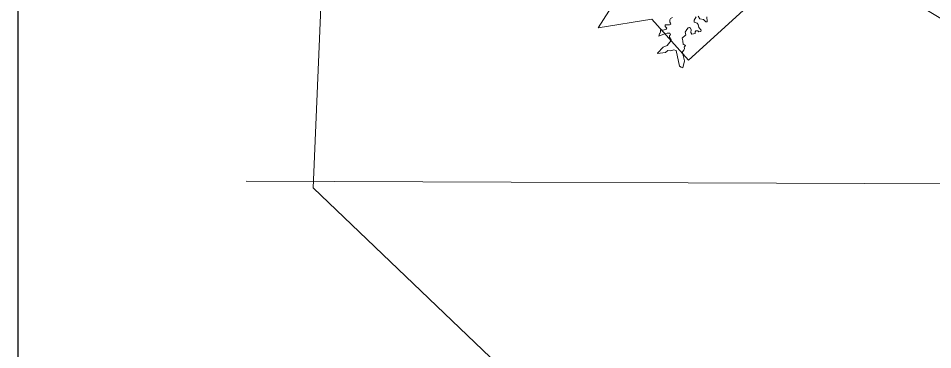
# Model space of a CAD drawing. Extents: x 553962 to 842807, y 8883888 to 9032388.
# Drawn here: x 796111 to 799617, y 9015512 to 9016784 of the extents above; entities that cross this region are included whole.
import ezdxf

# ---------------------------------------------------------------- set-up
doc = ezdxf.new("R2010")
doc.units = 0
doc.header["$LTSCALE"] = 200
for name, color, linetype, lineweight in [('1', 7, 'Continuous', 13), ('25', 7, 'Continuous', 13), ('40', 7, 'Continuous', 25), ('8', 7, 'Continuous', 13)]:
    doc.layers.add(name, color=color, linetype=linetype, lineweight=lineweight)

msp = doc.modelspace()

# ---------------------------------------------------------------- linework, layer by layer
at = {"layer": '1'}
msp.add_line((796984.6, 9016158.7), (833753.3, 9016026.3), dxfattribs=at)
at = {"layer": '25'}
for points in [[(798561.8, 9016649.8), (798561.7, 9016650.4), (798584, 9016673.6), (798599.8, 9016679.2), (798615, 9016698.5), (798615, 9016701.5), (798607.8, 9016711.1), (798607.8, 9016716.7), (798612.3, 9016721.6), (798609.1, 9016726.5), (798599.7, 9016726.7), (798588.3, 9016724.2), (798567.7, 9016714.7), (798569.2, 9016724.2), (798571.1, 9016725.5), (798573.2, 9016731.4), (798573.2, 9016737.8), (798574.7, 9016739.5), (798584.1, 9016737.8), (798595.3, 9016741.6), (798598, 9016746.3), (798592.1, 9016752.5), (798592.1, 9016758.6), (798608.2, 9016758.8), (798612.9, 9016761.6), (798612.5, 9016765.4), (798609.1, 9016769), (798609.3, 9016778.2), (798611.6, 9016783.5), (798619.3, 9016786.7)], [(798561.8, 9016649.8), (798561.7, 9016650.4), (798584, 9016673.6), (798599.8, 9016679.2), (798615, 9016698.5), (798615, 9016701.5), (798607.8, 9016711.1), (798607.8, 9016716.7), (798612.3, 9016721.6), (798609.1, 9016726.5), (798599.7, 9016726.7), (798588.3, 9016724.2), (798567.7, 9016714.7), (798569.2, 9016724.2), (798571.1, 9016725.5), (798573.2, 9016731.4), (798573.2, 9016737.8), (798574.7, 9016739.5), (798584.1, 9016737.8), (798595.3, 9016741.6), (798598, 9016746.3), (798592.1, 9016752.5), (798592.1, 9016758.6), (798608.2, 9016758.8), (798612.9, 9016761.6), (798612.5, 9016765.4), (798609.1, 9016769), (798609.3, 9016778.2), (798611.6, 9016783.5), (798619.3, 9016786.7)], [(798710.2, 9016789.6), (798702.3, 9016776.5), (798703, 9016769.5), (798714.4, 9016765.8), (798718.1, 9016760.5), (798720.6, 9016748.4), (798729.7, 9016738.2), (798728.3, 9016733.4), (798720.3, 9016732.5), (798716.3, 9016735.9), (798708.9, 9016735.2), (798706.4, 9016731.4), (798706.6, 9016726.1), (798694.3, 9016723.1), (798689.8, 9016729.7), (798691.1, 9016739.9), (798689, 9016746.5), (798685.3, 9016748.4), (798680.1, 9016747.1), (798674.5, 9016741.2), (798668.8, 9016730.2), (798670.2, 9016719.9), (798657.1, 9016707.2), (798659.2, 9016697), (798660.3, 9016682.8), (798666, 9016682.1), (798669.4, 9016679.2), (798663.9, 9016672.6), (798665.2, 9016668.1), (798663.5, 9016661.3), (798658.4, 9016654.9), (798658.8, 9016646.5), (798666, 9016621), (798659.8, 9016594.4)], [(798710.2, 9016789.6), (798702.3, 9016776.5), (798703, 9016769.5), (798714.4, 9016765.8), (798718.1, 9016760.5), (798720.6, 9016748.4), (798729.7, 9016738.2), (798728.3, 9016733.4), (798720.3, 9016732.5), (798716.3, 9016735.9), (798708.9, 9016735.2), (798706.4, 9016731.4), (798706.6, 9016726.1), (798694.3, 9016723.1), (798689.8, 9016729.7), (798691.1, 9016739.9), (798689, 9016746.5), (798685.3, 9016748.4), (798680.1, 9016747.1), (798674.5, 9016741.2), (798668.8, 9016730.2), (798670.2, 9016719.9), (798657.1, 9016707.2), (798659.2, 9016697), (798660.3, 9016682.8), (798666, 9016682.1), (798669.4, 9016679.2), (798663.9, 9016672.6), (798665.2, 9016668.1), (798663.5, 9016661.3), (798658.4, 9016654.9), (798658.8, 9016646.5), (798666, 9016621), (798659.8, 9016594.4)], [(798751, 9016789.2), (798752.2, 9016771.3), (798750.8, 9016769.7), (798747.8, 9016769.7), (798738.7, 9016779.2), (798724.2, 9016782), (798718.3, 9016791.7)], [(798751, 9016789.2), (798752.2, 9016771.3), (798750.8, 9016769.7), (798747.8, 9016769.7), (798738.7, 9016779.2), (798724.2, 9016782), (798718.3, 9016791.7)], [(798659.8, 9016594.4), (798659.6, 9016593.8), (798652.7, 9016595.9), (798647, 9016600), (798633.5, 9016660.1), (798625.1, 9016662.6), (798611.7, 9016659.4), (798601.5, 9016659.8), (798593.4, 9016653.2), (798562.1, 9016648.9), (798561.8, 9016649.8)], [(798659.8, 9016594.4), (798659.6, 9016593.8), (798652.7, 9016595.9), (798647, 9016600), (798633.5, 9016660.1), (798625.1, 9016662.6), (798611.7, 9016659.4), (798601.5, 9016659.8), (798593.4, 9016653.2), (798562.1, 9016648.9), (798561.8, 9016649.8)]]:
    msp.add_lwpolyline(points, dxfattribs=at)
at = {"layer": '40'}
msp.add_lwpolyline([(796110.9, 9026351.1), (834845.9, 9026351.1), (834845.9, 9003093.9), (796110.9, 9003093.9)], close=True, dxfattribs=at)
at = {"layer": '8'}
for points in [[(801780.5, 9023764.3), (801031.9, 9021798.2), (798598.9, 9019878.9), (797335.6, 9018334.1), (797242, 9016134), (798365, 9015057.3), (799807.3, 9014801), (800362.6, 9014843.7), (801780.5, 9013887), (803886, 9012857.1), (804821.8, 9012576.2)], [(804625.4, 9014595.8), (803750.6, 9014473.3), (802573.6, 9015450.5), (801697.7, 9015565.4), (800316.5, 9016807.2), (799695.4, 9016754.7), (799170.5, 9017069.8), (798680.5, 9016623.4), (798540.6, 9016781), (798334.3, 9016747), (798588.4, 9017146.4), (798720.6, 9018160.8), (799528.9, 9018579), (800064.8, 9019630.5), (801540.4, 9020111), (803188, 9022060.7), (803271.6, 9022924.2)]]:
    msp.add_lwpolyline(points, dxfattribs=at)

doc.saveas('drawing.dxf')
